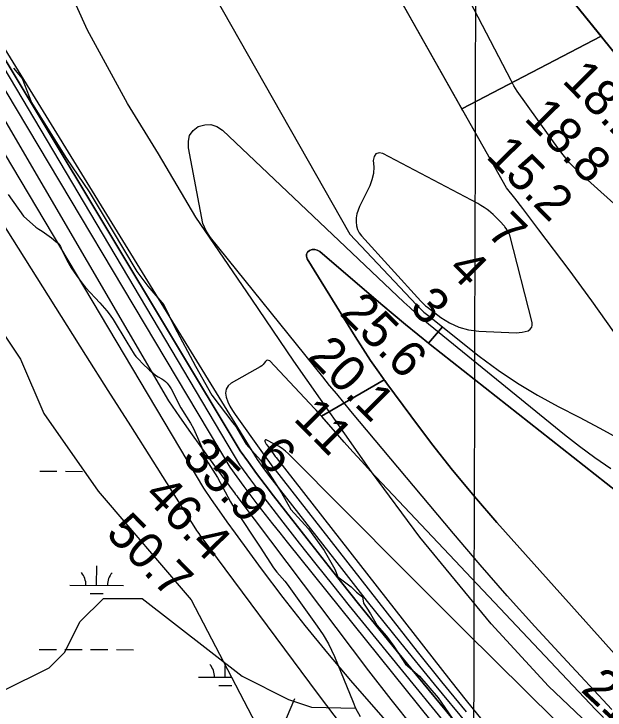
# Model space of a CAD drawing. Extents: x 3161615 to 3199515, y 867541 to 892976.
# Drawn here: x 3180664 to 3181767, y 880003 to 881302 of the extents above; entities that cross this region are included whole.
import ezdxf

# ---------------------------------------------------------------- set-up
doc = ezdxf.new("R2010")
doc.units = 0
for name, color, linetype in [('V-GRID-MAJR', 7, 'Continuous'), ('V-RIVR-EDGE', 7, 'Continuous'), ('V-RIVR-RANG', 7, 'Continuous'), ('V-SITE-VEGE', 7, 'Continuous'), ('V-TOPO-BNDY', 7, 'Continuous'), ('V-TOPO-DPTH', 7, 'Continuous'), ('V-TOPO-MAJR', 7, 'Continuous'), ('V-TOPO-MINR', 7, 'Continuous'), ('V-TOPO-SHOR', 7, 'Continuous'), ('V-TOPO-WATR', 7, 'Continuous'), ('V-WETL-SWMP', 7, 'Continuous')]:
    doc.layers.add(name, color=color, linetype=linetype)

msp = doc.modelspace()

# ---------------------------------------------------------------- linework, layer by layer
at = {"layer": 'V-GRID-MAJR'}
msp.add_spline([(3181502.9, 872964.2), (3181519.7, 879023.4), (3181536.4, 885086), (3181553.2, 891148.7), (3181553.2, 891152.2)], degree=3, dxfattribs=at)
at = {"layer": 'V-RIVR-EDGE'}
for points in [[(3181761.3, 879952.6), (3181661.4, 880047.7), (3181553.9, 880163.9), (3181421.2, 880325.4), (3181330.9, 880447.7), (3181186, 880654), (3181107.6, 880770.1), (3181003.1, 880923), (3180933.7, 881041.4), (3180875.8, 881135), (3180800.8, 881271.6), (3180758.6, 881365.6)], [(3180662.8, 881200.9), (3180679, 881181.8), (3180696.5, 881136.9), (3180720.2, 881098.7), (3180762, 881032.3), (3180804.3, 880970.2), (3180845.2, 880901.9), (3180893.1, 880821.7), (3180913.6, 880794.4), (3180943.1, 880759.1), (3180963, 880718), (3181002.4, 880644.5), (3181032.8, 880590.5), (3181072.2, 880538.9), (3181077.9, 880532.2), (3181096.9, 880499.3), (3181123.6, 880469.6), (3181145.4, 880435.7), (3181163, 880408.5), (3181180.6, 880377), (3181213.4, 880341.1), (3181242.8, 880301), (3181262.3, 880265.7), (3181268, 880251.4), (3181292.7, 880232.7), (3181302.7, 880223.1), (3181314.2, 880214), (3181316, 880202.6), (3181322.2, 880193), (3181329.3, 880182.5), (3181341.7, 880161), (3181358.8, 880141), (3181372.6, 880122.3), (3181394.4, 880088.9), (3181420.6, 880066.4), (3181455.3, 880025.8), (3181481.5, 879987.6)]]:
    msp.add_lwpolyline(points, dxfattribs=at)
at = {"layer": 'V-SITE-VEGE'}
for points in [[(3180652.6, 880964.9), (3180681.8, 880925), (3180704.7, 880904.4), (3180710.3, 880900.5), (3180716.1, 880897), (3180725.1, 880890.7), (3180734, 880884.3), (3180742.1, 880877.7), (3180745.9, 880874.1), (3180749.2, 880870), (3180750.5, 880868), (3180754.7, 880857.3), (3180762.1, 880842.5), (3180770.5, 880828.3), (3180780.1, 880814.2), (3180790.3, 880800.5), (3180797.4, 880791.8), (3180824.2, 880762.8), (3180837.2, 880747.9), (3180843.2, 880740.2), (3180848.7, 880732), (3180874.4, 880689.3), (3180888.1, 880667.4), (3180891.4, 880662.8), (3180897.1, 880656.6), (3180903.1, 880650.6), (3180916.9, 880637.6), (3180922.4, 880632.7), (3180928.1, 880627.9), (3180932.5, 880624.8), (3180939.6, 880620.9), (3180943.1, 880618.8), (3180946.3, 880616.3), (3180949.4, 880613.2), (3180953.4, 880608.2), (3180956.8, 880602.7), (3180975.2, 880567), (3180993.2, 880538.4), (3180998.7, 880528.5), (3181006.4, 880511.5), (3181013.5, 880494.1), (3181017.1, 880483.9), (3181021.1, 880473.8), (3181026.3, 880464.3), (3181035.1, 880450.6), (3181043.8, 880436.8), (3181067.7, 880391.7), (3181076.4, 880377.2), (3181123.1, 880306.9), (3181148.3, 880268.4), (3181154.3, 880260.5), (3181169.1, 880243.8), (3181173.7, 880238), (3181229.6, 880159.4)], [(3181229.6, 880159.4), (3181240.4, 880143.3), (3181250.4, 880126.6), (3181256.5, 880114.9), (3181261.9, 880102.9), (3181296.6, 880017.4), (3181301.3, 880006.6), (3181309.6, 879990.8)]]:
    msp.add_lwpolyline(points, dxfattribs=at)
at = {"layer": 'V-TOPO-BNDY'}
msp.add_line((3181081.4, 879777.3), (3181188.1, 880024.6), dxfattribs=at)
at = {"layer": 'V-TOPO-DPTH'}
for points in [[(3180784.7, 881853.3), (3180778.5, 881844.6), (3180770.3, 881828.6), (3180765.5, 881812.2), (3180765.7, 881795.1), (3180769.2, 881777.5), (3180770.7, 881773.4), (3180778.7, 881753.7), (3180787.7, 881734.5), (3180798.2, 881716.1), (3180809.6, 881698.2), (3180839.7, 881654.8), (3180865.1, 881618), (3180890.5, 881581), (3180915.6, 881544), (3180940.7, 881506.9), (3181290.7, 880891), (3181414.6, 880759), (3181421.5, 880752.3), (3181428.7, 880745.9), (3181436.1, 880739.7), (3181463.1, 880718.3)], [(3181783.4, 880708.9), (3181741.8, 880767), (3181699.5, 880824.6), (3181643.4, 880899.4), (3181628.5, 880919.2), (3181613.5, 880938.8), (3181598.2, 880958.3), (3181582.9, 880977.8), (3181133.5, 881774.2)], [(3181499.6, 881125.3), (3181133.5, 881774.2)], [(3180940.7, 881506.9), (3181290.7, 880891), (3181414.6, 880759), (3181421.5, 880752.3), (3181428.7, 880745.9), (3181436.1, 880739.7), (3181532.1, 880663.6), (3181567.2, 880637.5), (3181603.3, 880612.9), (3181640.9, 880590.6), (3181679.4, 880569.7), (3181718.4, 880549.7), (3181757.2, 880529.2), (3181795.6, 880507.9)], [(3181969.7, 881059.2), (3181974.6, 881059.6), (3181979.7, 881061), (3181983, 881064.2), (3181985, 881067.6), (3181985, 881071.6), (3181983.7, 881076), (3181916.3, 881179.9), (3181904.2, 881197.4), (3181891.4, 881214.3), (3181877.6, 881230.4), (3181863.2, 881245.9), (3181637.1, 881475.2), (3181628.9, 881477.6), (3181622.7, 881476.9), (3181619.3, 881471.6), (3181617.8, 881463.2), (3181627.5, 881439.6), (3181638.6, 881416.8), (3181652.1, 881395.2), (3181667.1, 881374.6), (3181759.4, 881260.7), (3181499.6, 881125.3)], [(3182349.9, 879124.4), (3181936.3, 879498.8), (3181882.6, 879548.6), (3181829.7, 879599.4), (3181778, 879651.4), (3181727.2, 879704.2), (3181670.4, 879764.9), (3181648.9, 879788.3), (3181627.7, 879811.9), (3181607, 879836), (3181586.5, 879860.3), (3181403.9, 880081.6), (3181355, 880141.3), (3181306.5, 880201.3), (3181258.5, 880261.7), (3181210.9, 880322.4), (3181148.2, 880402.9), (3181132.3, 880423.6), (3181116.6, 880444.5), (3181101.1, 880465.6), (3181085.8, 880486.9), (3180587.4, 881315.3)], [(3181501.4, 881122.2), (3181499.6, 881125.3), (3181759.4, 881260.7), (3181760.9, 881258.8), (3181818.2, 881188), (3181829.1, 881175.5), (3181840.4, 881163.4), (3181852.5, 881152), (3181865, 881141.1), (3181960.4, 881063.1), (3181965, 881060.6), (3181969.7, 881059.2)], [(3181783.4, 880708.9), (3181741.8, 880767), (3181699.5, 880824.6), (3181643.4, 880899.4), (3181628.5, 880919.2), (3181613.5, 880938.8), (3181598.2, 880958.3), (3181582.9, 880977.8), (3181501.4, 881122.2)], [(3181463.1, 880718.3), (3181437.5, 880687.7), (3181417.2, 880703.9), (3181394.1, 880722.7), (3181371.2, 880741.7), (3181348.5, 880760.9), (3181234.3, 880858.7), (3181229.7, 880861.3), (3181225, 880862.7), (3181220.1, 880862.4), (3181215, 880860.9), (3181211.6, 880857.6), (3181209.5, 880854), (3181209.5, 880849.9), (3181210.8, 880845.4), (3181300.5, 880700.2), (3181314.7, 880677.8), (3181329.3, 880655.6), (3181344.4, 880633.8), (3181354.8, 880619.2), (3181237.8, 880551.3)], [(3182019.8, 880233.4), (3182014.6, 880237.7), (3182009.4, 880242), (3181991.7, 880255.6), (3181981.9, 880263), (3181972.1, 880270.2), (3181962.1, 880277.3), (3181952.1, 880284.3), (3181942.1, 880291.3), (3181932.1, 880298.4), (3181922.3, 880305.7), (3181912.7, 880313.2), (3181440.4, 880685.4), (3181438.4, 880686.9), (3181437.5, 880687.7), (3181463.1, 880718.3), (3181463.9, 880717.7)], [(3181463.9, 880717.7), (3181532.1, 880663.6), (3181567.2, 880637.5), (3181603.3, 880612.9), (3181640.9, 880590.6), (3181679.4, 880569.7), (3181718.4, 880549.7), (3181757.2, 880529.2), (3181795.6, 880507.9)], [(3181763.6, 879988.9), (3181748.9, 880004), (3181329.3, 880448.6), (3181312.6, 880466.6), (3181296, 880484.7), (3181279.7, 880503), (3181263.5, 880521.5), (3181238.1, 880551), (3181234.7, 880554.8), (3181231.3, 880558.6), (3181227.9, 880562.4), (3181224.5, 880566.1), (3181141.3, 880654.6), (3181136.8, 880656.2), (3181134.8, 880655.3), (3181132.9, 880653.6), (3181130.9, 880650.6), (3181128.7, 880648), (3181126, 880645.7), (3181123.1, 880643.7), (3181069.3, 880613.2), (3181063.5, 880607.8), (3181059.6, 880601.8), (3181058.6, 880594.7), (3181059.5, 880586.8), (3181062.9, 880578.4), (3181066.8, 880570.2), (3181071.3, 880562.3), (3181076.3, 880554.7), (3181127.4, 880483.2), (3181133.3, 880475.1), (3181139.2, 880467.1), (3181145.2, 880459.1), (3181151.3, 880451.2), (3181371.2, 880169.4), (3181416.2, 880112.5), (3181461.5, 880055.9), (3181507.6, 879999.9)], [(3181237.8, 880551.3), (3181234.7, 880554.8), (3181231.3, 880558.6), (3181227.9, 880562.4), (3181224.5, 880566.1), (3181141.3, 880654.6), (3181136.8, 880656.2), (3181134.8, 880655.3), (3181132.9, 880653.6), (3181130.9, 880650.6), (3181128.7, 880648), (3181126, 880645.7), (3181123.1, 880643.7), (3181069.3, 880613.2), (3181063.5, 880607.8), (3181059.6, 880601.8), (3181058.6, 880594.7), (3181059.5, 880586.8), (3181062.9, 880578.4), (3181066.8, 880570.2), (3181071.3, 880562.3), (3181076.3, 880554.7), (3181127.4, 880483.2), (3181133.3, 880475.1), (3181139.2, 880467.1), (3181145.2, 880459.1), (3181151.3, 880451.2), (3181371.2, 880169.4), (3181416.2, 880112.5), (3181461.5, 880055.9), (3181507.6, 879999.9)], [(3181238.9, 880550.1), (3181237.8, 880551.3), (3181354.8, 880619.2), (3181355.8, 880617.8), (3181359.8, 880612.2), (3181404.1, 880551.8), (3181442.6, 880500.7), (3181482.1, 880450.5), (3181523.1, 880401.4), (3181565, 880353.2), (3181811.1, 880078), (3181827.4, 880061.2), (3181844.6, 880045.3), (3181863, 880030.9), (3181882.2, 880017.5), (3182005.6, 879938.3)], [(3181763.6, 879988.9), (3181748.9, 880004), (3181329.3, 880448.6), (3181312.6, 880466.6), (3181296, 880484.7), (3181279.7, 880503), (3181263.5, 880521.5), (3181238.9, 880550.1)]]:
    msp.add_lwpolyline(points, dxfattribs=at)
at = {"layer": 'V-TOPO-MAJR'}
msp.add_lwpolyline([(3180567.7, 881237.6), (3180952.3, 880580), (3180972.6, 880550.5), (3180993.1, 880521.3), (3181013.9, 880492.2), (3181034.9, 880463.2), (3181072.8, 880411.3), (3181075, 880408.4), (3181077.1, 880405.5), (3181079.3, 880402.6), (3181081.5, 880399.7), (3181325.4, 880076.1), (3181366.7, 880022.8), (3181408.7, 879970.2), (3181452.1, 879918.7), (3181496.4, 879867.9), (3181570.5, 879784.9), (3181578.4, 879776.3), (3181586.5, 879767.7), (3181594.7, 879759.4), (3181603.1, 879751.3), (3182052.8, 879323.8)], dxfattribs=at)
at = {"layer": 'V-TOPO-MINR'}
for points in [[(3181838.1, 880899.1), (3181722, 881003.1), (3181711.1, 881013.5), (3181700.6, 881024.4), (3181690.9, 881036), (3181681.7, 881048), (3181602.6, 881158.3), (3181596.6, 881167.8), (3181591.4, 881177.7), (3181245.9, 881842.7)], [(3181969.7, 881059.2), (3181965, 881060.6), (3181960.4, 881063.1), (3181865, 881141.1), (3181852.5, 881152), (3181840.4, 881163.4), (3181829.1, 881175.5), (3181818.2, 881188), (3181667.1, 881374.6)], [(3180589.4, 881329.1), (3181117.4, 880470.4), (3181128, 880455.9), (3181138.9, 880441.6), (3181149.8, 880427.3), (3181261.8, 880283.7), (3181323.1, 880205.8), (3181384.9, 880128.3), (3181447.6, 880051.5), (3181510.7, 879975.1), (3181607.3, 879859.5), (3181622.7, 879841.4), (3181638.4, 879823.4), (3181654.3, 879805.8), (3181670.5, 879788.3), (3181785.9, 879665.8), (3181860.9, 879588.2), (3181937, 879511.7), (3182014.9, 879437.1), (3182094, 879363.6), (3182357.2, 879125)], [(3180587.4, 881315.3), (3181085.8, 880486.9), (3181101.1, 880465.6), (3181116.6, 880444.5), (3181132.3, 880423.6), (3181148.2, 880402.9), (3181210.9, 880322.4), (3181258.5, 880261.7), (3181306.5, 880201.3), (3181355, 880141.3), (3181403.9, 880081.6), (3181586.5, 879860.3), (3181607, 879836), (3181627.7, 879811.9), (3181648.9, 879788.3), (3181670.4, 879764.9), (3181727.2, 879704.2), (3181778, 879651.4), (3181829.7, 879599.4), (3181882.6, 879548.6), (3181936.3, 879498.8), (3182349.9, 879124.4)], [(3180584.9, 881301), (3181084.4, 880460.7), (3181104.8, 880432.8), (3181125.6, 880405.2), (3181146.6, 880377.7), (3181165.3, 880353.7), (3181196, 880314.4), (3181226.9, 880275.4), (3181258.1, 880236.5), (3181289.4, 880197.8), (3181568.3, 879855.5), (3181591.9, 879827.2), (3181615.8, 879799.1), (3181640.3, 879771.5), (3181665.2, 879744.3), (3181690.7, 879717.6), (3181716.7, 879691.4), (3181743.3, 879665.9), (3181770.3, 879640.8), (3182342.6, 879123.9)], [(3180569.2, 881289.9), (3181066.7, 880456.3), (3181079.4, 880438.3), (3181092.4, 880420.5), (3181105.6, 880402.9), (3181119, 880385.4), (3181132.6, 880368.1), (3181146.2, 880350.7), (3181159.9, 880333.5), (3181173.6, 880316.3), (3181540.9, 879859)], [(3180512.3, 881264.8), (3181017.4, 880416.9), (3181031.8, 880395.8), (3181046.4, 880374.9), (3181061.2, 880354.1), (3181076.2, 880333.4), (3181125.1, 880266.7), (3181165.2, 880213.3), (3181206.3, 880160.6), (3181248.7, 880109), (3181292, 880058.1), (3181529.8, 879785.7), (3181547.8, 879765.6), (3181566.1, 879745.7), (3181584.8, 879726.3), (3181603.9, 879707.2), (3181798.5, 879516.5), (3181883.3, 879434.8), (3181969.1, 879354), (3182056.3, 879274.8)], [(3180499.9, 881137), (3180797.2, 880665.5), (3180839, 880599.5), (3180880.9, 880533.4), (3180922.7, 880467.3), (3181002.6, 880341.1), (3181004.5, 880338.2), (3181006.5, 880335.3), (3181008.5, 880332.4), (3181010.5, 880329.6), (3181231.3, 880032), (3181276.1, 879973.1), (3181321.9, 879915.1), (3181369.1, 879858.2), (3181417.3, 879802.1), (3181496.7, 879711.9), (3181506, 879701.6), (3181515.6, 879691.5), (3181525.4, 879681.8), (3181535.5, 879672.2), (3181822, 879407.7), (3181898.5, 879338.6)], [(3181779.1, 880004.2), (3181687.7, 880102.1), (3181635.6, 880158.8), (3181584.1, 880216), (3181533.6, 880274.1), (3181483.6, 880332.7), (3181292.4, 880561.1), (3181279.1, 880577), (3181265.9, 880592.9), (3181252.8, 880608.9), (3181239.8, 880625), (3181030.2, 880884.9), (3181022.1, 880897.5), (3181016, 880910.8), (3180989.7, 881052.6), (3180989.1, 881064.7), (3180991.4, 881075.6), (3180998, 881084.5), (3181007.4, 881092.1), (3181019.6, 881095.4), (3181031.3, 881095.8), (3181042.4, 881092), (3181053, 881085.2), (3181391.2, 880764.5), (3181402.4, 880754.1), (3181413.7, 880743.9), (3181425.3, 880733.9), (3181437.1, 880724.1), (3181691.3, 880517.2), (3181719.3, 880495.3), (3181747.8, 880474.2), (3181777.2, 880454.1)], [(3181493.8, 880717.5), (3181512.2, 880712.7), (3181531.4, 880710.1), (3181600.9, 880707.2), (3181606.6, 880707.4), (3181612.2, 880708), (3181617.6, 880709.3), (3181623, 880711), (3181627, 880713.9), (3181629.8, 880717.3), (3181630.9, 880721.6), (3181630.8, 880726.5), (3181589, 880889.1), (3181588.5, 880890.8), (3181587.1, 880894.2), (3181586.2, 880895.8), (3181584.2, 880898.8), (3181582.1, 880901.8), (3181579.7, 880904.9), (3181578.8, 880906), (3181578.3, 880906.5), (3181571, 880914.6), (3181566.8, 880919.1), (3181562.5, 880923.5), (3181557.9, 880927.6), (3181553.3, 880931.7), (3181552.1, 880932.7), (3181546.6, 880937), (3181541, 880941), (3181535.1, 880944.7), (3181529.1, 880948.2), (3181352.3, 881042), (3181344.9, 881042.7), (3181339.2, 881041.1), (3181335.9, 881036.1), (3181334.3, 881028.9), (3181335.2, 881016.6), (3181334.7, 881004.5), (3181331.8, 880992.8), (3181327.5, 880981.2), (3181308.7, 880943.1), (3181305.9, 880936.2), (3181303.7, 880929.1), (3181302.5, 880921.7), (3181302, 880914.3), (3181302.8, 880907), (3181304.6, 880900.1), (3181307.9, 880893.8), (3181312.2, 880887.8), (3181423.2, 880765.9), (3181426, 880763), (3181428.9, 880760.2), (3181431.9, 880757.6), (3181435.1, 880755), (3181460.2, 880735.8), (3181476.6, 880725.5), (3181493.8, 880717.5)], [(3181811.1, 880078), (3181565, 880353.2), (3181523.1, 880401.4), (3181482.1, 880450.5), (3181442.6, 880500.7), (3181404.1, 880551.8), (3181359.8, 880612.2), (3181344.4, 880633.8), (3181329.3, 880655.6), (3181314.7, 880677.8), (3181300.5, 880700.2), (3181210.8, 880845.4), (3181209.5, 880849.9), (3181209.5, 880854), (3181211.6, 880857.6), (3181215, 880860.9), (3181220.1, 880862.4), (3181225, 880862.7), (3181229.7, 880861.3), (3181234.3, 880858.7), (3181348.5, 880760.9), (3181371.2, 880741.7), (3181394.1, 880722.7), (3181417.2, 880703.9), (3181440.4, 880685.4), (3181912.7, 880313.2)], [(3181727.5, 879930.7), (3181618.6, 880038.2), (3181561.5, 880094.7), (3181504.4, 880151.4), (3181447.6, 880208.2), (3181390.8, 880265.1), (3181176.1, 880481), (3181170.2, 880486.4), (3181163.9, 880491.3), (3181157.2, 880495.6), (3181150.1, 880499.5), (3181134.3, 880507.1), (3181133.2, 880507.1), (3181132.5, 880506.8), (3181132.1, 880506.1), (3181132, 880505), (3181132.7, 880503.1), (3181134.6, 880499.5), (3181135.7, 880497.8), (3181147.4, 880481.5), (3181148.8, 880479.7), (3181151.4, 880476.1), (3181152.8, 880474.4), (3181479.1, 880056.9), (3181507.8, 880020.6), (3181536.9, 879984.5)]]:
    msp.add_lwpolyline(points, dxfattribs=at)
at = {"layer": 'V-TOPO-SHOR'}
msp.add_lwpolyline([(3180642.7, 880038.8), (3180729.3, 880081.8), (3180758.3, 880110.6), (3180787.2, 880168.1), (3180830.6, 880211.3), (3180873.8, 880211.1), (3180902.7, 880211.1), (3181089.7, 880066.4), (3181176, 880022.9), (3181219.2, 880008.4), (3181301.3, 880006.6)], dxfattribs=at)
at = {"layer": 'V-TOPO-WATR'}
for points in [[(3181783.4, 880708.9), (3181741.8, 880767), (3181699.5, 880824.6), (3181643.4, 880899.4), (3181628.5, 880919.2), (3181613.5, 880938.8), (3181598.2, 880958.3), (3181582.9, 880977.8), (3181133.5, 881774.2)], [(3180940.7, 881506.9), (3181290.7, 880891), (3181414.6, 880759), (3181421.5, 880752.3), (3181428.7, 880745.9), (3181436.1, 880739.7), (3181532.1, 880663.6), (3181567.2, 880637.5), (3181603.3, 880612.9), (3181640.9, 880590.6), (3181679.4, 880569.7), (3181718.4, 880549.7), (3181757.2, 880529.2), (3181795.6, 880507.9)], [(3181763.6, 879988.9), (3181748.9, 880004), (3181329.3, 880448.6), (3181312.6, 880466.6), (3181296, 880484.7), (3181279.7, 880503), (3181263.5, 880521.5), (3181238.1, 880551), (3181234.7, 880554.8), (3181231.3, 880558.6), (3181227.9, 880562.4), (3181224.5, 880566.1), (3181141.3, 880654.6), (3181136.8, 880656.2), (3181134.8, 880655.3), (3181132.9, 880653.6), (3181130.9, 880650.6), (3181128.7, 880648), (3181126, 880645.7), (3181123.1, 880643.7), (3181069.3, 880613.2), (3181063.5, 880607.8), (3181059.6, 880601.8), (3181058.6, 880594.7), (3181059.5, 880586.8), (3181062.9, 880578.4), (3181066.8, 880570.2), (3181071.3, 880562.3), (3181076.3, 880554.7), (3181127.4, 880483.2), (3181133.3, 880475.1), (3181139.2, 880467.1), (3181145.2, 880459.1), (3181151.3, 880451.2), (3181371.2, 880169.4), (3181416.2, 880112.5), (3181461.5, 880055.9), (3181507.6, 879999.9)]]:
    msp.add_lwpolyline(points, dxfattribs=at)
at = {"layer": 'V-WETL-SWMP'}
for p, q in [((3180711.8, 880448.8), (3180743.8, 880448.7)), ((3180759.8, 880448.6), (3180791.8, 880448.5)), ((3180818, 880235.9), (3180818.1, 880271.9)), ((3180768, 880236), (3180868, 880235.7)), ((3180806, 880220.5), (3180830, 880220.4)), ((3180710.8, 880116.1), (3180742.8, 880116)), ((3180758.8, 880116), (3180790.8, 880115.9)), ((3180806.8, 880115.8), (3180838.8, 880115.7)), ((3180854.8, 880115.7), (3180886.8, 880115.6)), ((3181058, 880064.4), (3181058.1, 880086.2)), ((3181008, 880064.5), (3181069.5, 880064.4)), ((3181046, 880049), (3181070, 880048.9))]:
    msp.add_line(p, q, dxfattribs=at)
msp.add_lwpolyline([(3180589.1, 880787.9), (3180675.9, 880657.6), (3180719.3, 880556.2), (3180820.6, 880411.4), (3180994.2, 880208.7), (3181167.9, 879875.6), (3181428.3, 879701.8), (3181587.5, 879528.1), (3181717.8, 879397.7), (3181848, 879281.9), (3181876.9, 879151.5), (3181790.1, 879137.1), (3181674.3, 879137.1), (3181587.5, 879166), (3181515.2, 879180.5), (3181370.5, 879180.5), (3181254.7, 879151.5), (3181211.3, 879050.2), (3181225.8, 878963.3), (3180979.8, 878934.3), (3180495.3, 878879.6)], dxfattribs=at)
for centre, start, end in [((3180762.8, 880236.5), 359.0699, 40.6135), ((3180873.3, 880236.2), 139.0699, 180.6135), ((3181002.8, 880065), 359.0699, 40.6135)]:
    msp.add_arc(centre, 35.2, start, end, dxfattribs=at)

# ---------------------------------------------------------------- texts
at = {"layer": 'V-RIVR-RANG'}
for s, rotation, p in [('18.2', 314.6583, (3181684.6, 881176)), ('18.8', 314.6583, (3181613.7, 881105.6)), ('15.2', 314.6583, (3181542.7, 881035.1)), ('7', 314.6583, (3181543.7, 880891.9)), ('4', 314.6583, (3181470.9, 880823.3)), ('3', 314.6583, (3181399.9, 880752.8)), ('25.6', 314.8431, (3181269.6, 880741.9)), ('20.1', 314.8431, (3181209.3, 880660.8)), ('11', 314.8431, (3181183.3, 880545.1)), ('35.9', 314.6583, (3180974.8, 880471.7)), ('6', 314.8431, (3181113.3, 880473.7)), ('46.4', 314.6583, (3180904, 880401)), ('50.7', 314.6583, (3180833.1, 880330.5)), ('21.6', 317.0767, (3181719.7, 880039.1))]:
    msp.add_text(s, height=67, rotation=rotation, dxfattribs=at).set_placement(p)

doc.saveas('drawing.dxf')
